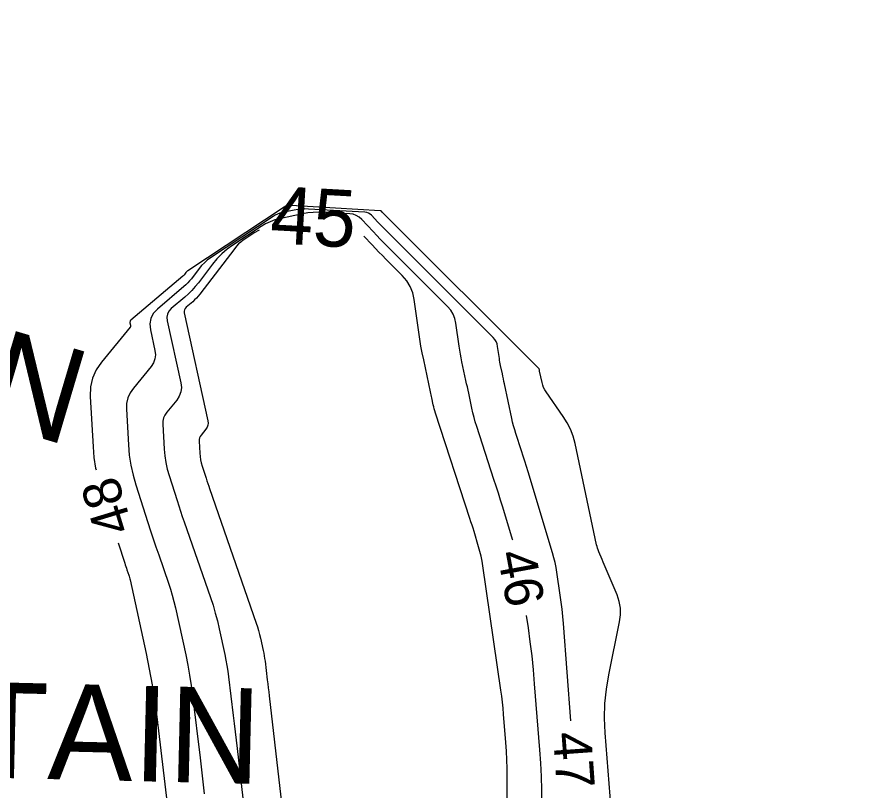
# Model space of a CAD drawing. Extents: x 2384780 to 2405861, y 547869 to 573706.
# Drawn here: x 2393472.24 to 2393517.21, y 552496.33 to 552536.84 of the extents above; entities that cross this region are included whole.
import ezdxf

# ---------------------------------------------------------------- set-up
doc = ezdxf.new("R2010")
doc.units = 0
for name, color, linetype in [('Breaklines', 7, 'Continuous'), ('Old_Level_60', 7, 'Continuous'), ('Old_Level_61', 7, 'Continuous'), ('Old_Level_63', 7, 'Continuous')]:
    doc.layers.add(name, color=color, linetype=linetype)

msp = doc.modelspace()

# ---------------------------------------------------------------- linework, layer by layer
at = {"layer": 'Old_Level_60'}
for points in [[(2393486.45725, 552526.96825), (2393486.4225, 552526.96225), (2393486.3095, 552526.9385), (2393486.2855, 552526.93225), (2393486.26275, 552526.924), (2393486.24075, 552526.9135), (2393486.2195, 552526.901), (2393481.179, 552523.568), (2393481.14775, 552523.5455), (2393481.11875, 552523.52075), (2393481.09225, 552523.4935), (2393481.0675, 552523.464), (2393480.99125, 552523.36375), (2393480.97425, 552523.34275), (2393480.95625, 552523.32275), (2393480.93725, 552523.30375), (2393480.91725, 552523.28575), (2393478.1885, 552520.968), (2393478.1625, 552520.94025), (2393478.1465, 552520.909), (2393478.14025, 552520.8745), (2393478.144, 552520.8365), (2393478.1725, 552520.7075), (2393478.1755, 552520.6805), (2393478.1725, 552520.655), (2393478.1635, 552520.63075), (2393478.1485, 552520.60825), (2393476.64825, 552518.78125), (2393476.3705, 552518.3755), (2393476.18025, 552517.94125), (2393476.07725, 552517.47825), (2393476.06175, 552516.98675), (2393476.20925, 552514.3515), (2393476.2585, 552513.79), (2393476.343, 552513.235), (2393476.3645, 552513.13725)], [(2393501.238, 552499.99625), (2393500.843, 552505.09475), (2393500.81125, 552505.46525), (2393500.77325, 552505.835), (2393500.729, 552506.204), (2393500.67825, 552506.57225), (2393500.503, 552507.7745), (2393500.46075, 552508.031), (2393500.40925, 552508.2855), (2393500.348, 552508.538), (2393500.2775, 552508.78825), (2393498.999, 552513.02675), (2393498.914, 552513.306), (2393498.82725, 552513.58475), (2393498.73925, 552513.863), (2393498.6495, 552514.14075), (2393498.35375, 552515.04725), (2393498.293, 552515.24225), (2393498.2375, 552515.43875), (2393498.1875, 552515.6365), (2393498.1425, 552515.83575), (2393497.76175, 552517.6405), (2393497.73375, 552517.7725), (2393497.70575, 552517.90475), (2393497.6775, 552518.03675), (2393497.64925, 552518.1685), (2393497.55625, 552518.59975), (2393497.53725, 552518.69225), (2393497.52, 552518.785), (2393497.50425, 552518.878), (2393497.49025, 552518.9715), (2393497.40175, 552519.60325), (2393497.373, 552519.73375), (2393497.32475, 552519.85475), (2393497.25725, 552519.96575), (2393497.17025, 552520.06725), (2393491.538, 552525.69325), (2393491.43425, 552525.79775), (2393491.3315, 552525.903), (2393491.2295, 552526.009), (2393491.1285, 552526.116), (2393490.7995, 552526.46675), (2393490.725, 552526.53325), (2393490.6425, 552526.5825), (2393490.55175, 552526.61425), (2393490.453, 552526.62875), (2393487.50175, 552526.79575), (2393487.31, 552526.8005), (2393487.119, 552526.7925), (2393486.92925, 552526.77175), (2393486.74025, 552526.7385), (2393486.1245, 552526.60925), (2393485.995, 552526.57575), (2393485.87025, 552526.53075), (2393485.7505, 552526.47375), (2393485.6355, 552526.40525), (2393482.35925, 552524.239), (2393482.19325, 552524.119), (2393482.039, 552523.98675), (2393481.89675, 552523.84175), (2393481.766, 552523.684), (2393481.358, 552523.149), (2393481.26775, 552523.03675), (2393481.17175, 552522.93025), (2393481.0705, 552522.82875), (2393480.96325, 552522.73275), (2393479.583, 552521.5605), (2393479.36675, 552521.32775), (2393479.23275, 552521.067), (2393479.18125, 552520.7785), (2393479.2125, 552520.462), (2393479.44925, 552519.383), (2393479.475, 552519.15775), (2393479.45025, 552518.94475), (2393479.3755, 552518.74375), (2393479.25025, 552518.55475), (2393478.321, 552517.423), (2393478.149, 552517.17175), (2393478.031, 552516.90275), (2393477.96725, 552516.616), (2393477.95775, 552516.3115)], [(2393498.18925, 552509.44875), (2393498.17725, 552509.492), (2393497.665, 552511.19025), (2393497.55425, 552511.55375), (2393497.44125, 552511.91675), (2393497.3265, 552512.279), (2393497.20975, 552512.64075), (2393496.30475, 552515.41575), (2393496.23175, 552515.64975), (2393496.16525, 552515.88575), (2393496.105, 552516.12325), (2393496.051, 552516.3625), (2393495.8855, 552517.147), (2393495.85, 552517.315), (2393495.81425, 552517.483), (2393495.7785, 552517.651), (2393495.74225, 552517.819), (2393495.53375, 552518.7875), (2393495.491, 552518.9955), (2393495.452, 552519.204), (2393495.41675, 552519.41325), (2393495.38525, 552519.62325), (2393495.2175, 552520.82), (2393495.163, 552521.06725), (2393495.07175, 552521.29625), (2393494.94375, 552521.50675), (2393494.779, 552521.699), (2393491.6345, 552524.84), (2393491.44475, 552525.031), (2393491.25675, 552525.2235), (2393491.0705, 552525.4175), (2393490.8855, 552525.613), (2393490.2845, 552526.25425), (2393490.14825, 552526.376), (2393489.99725, 552526.46575), (2393489.8315, 552526.524), (2393489.65075, 552526.5505), (2393488.315, 552526.626), (2393488.0295, 552526.633), (2393487.7455, 552526.621), (2393487.46275, 552526.59025), (2393487.1815, 552526.54075), (2393485.9765, 552526.288), (2393485.723, 552526.2225), (2393485.47925, 552526.134), (2393485.24475, 552526.02275), (2393485.02, 552525.88875), (2393483.53975, 552524.91), (2393483.239, 552524.6925), (2393482.9595, 552524.4525), (2393482.701, 552524.18975), (2393482.46425, 552523.90425), (2393481.72475, 552522.934), (2393481.56125, 552522.731), (2393481.3875, 552522.53775), (2393481.2035, 552522.354), (2393481.0095, 552522.18), (2393480.30875, 552521.585), (2393480.18275, 552521.44925), (2393480.10475, 552521.2975), (2393480.07475, 552521.12925), (2393480.093, 552520.945), (2393480.808, 552517.6865), (2393480.8355, 552517.44425), (2393480.809, 552517.21525), (2393480.7285, 552516.999), (2393480.594, 552516.79575), (2393480.06625, 552516.15325), (2393479.9685, 552516.0105), (2393479.90175, 552515.85775), (2393479.8655, 552515.69475), (2393479.86, 552515.522)], [(2393503.3425, 552495.3895), (2393503.03375, 552499.37525), (2393503.00125, 552500.1375), (2393503.022, 552500.89625), (2393503.09575, 552501.65175), (2393503.223, 552502.404), (2393503.79175, 552505.1805), (2393503.839, 552505.54075), (2393503.83175, 552505.896), (2393503.77, 552506.24575), (2393503.654, 552506.59025), (2393503.09175, 552507.93175), (2393503.0385, 552508.0585), (2393502.985, 552508.1855), (2393502.9315, 552508.31225), (2393502.878, 552508.439), (2393502.703, 552508.85325), (2393502.66775, 552508.94275), (2393502.63675, 552509.0335), (2393502.61, 552509.1255), (2393502.58775, 552509.219), (2393501.454, 552514.52525), (2393501.354, 552514.902), (2393501.218, 552515.26275), (2393501.046, 552515.60825), (2393500.83825, 552515.93775), (2393499.94075, 552517.21675), (2393499.869, 552517.33075), (2393499.8095, 552517.45025), (2393499.76275, 552517.57525), (2393499.7285, 552517.7055), (2393499.6, 552518.3145), (2393499.59875, 552518.32025), (2393499.59725, 552518.32625), (2393499.596, 552518.33225), (2393499.59475, 552518.33825), (2393499.59075, 552518.35775), (2393499.58975, 552518.36175), (2393499.589, 552518.366), (2393499.58825, 552518.37025), (2393499.58775, 552518.3745), (2393499.58375, 552518.403), (2393499.58225, 552518.40875), (2393499.58025, 552518.41425), (2393499.57725, 552518.41925), (2393499.57325, 552518.424), (2393491.4415, 552526.5465), (2393491.42375, 552526.56425), (2393491.406, 552526.5825), (2393491.3885, 552526.60075), (2393491.37125, 552526.619), (2393491.31475, 552526.67925), (2393491.302, 552526.69075), (2393491.28775, 552526.699), (2393491.27225, 552526.7045), (2393491.25525, 552526.707), (2393486.56225, 552526.97275), (2393486.52725, 552526.9735), (2393486.492, 552526.972), (2393486.45725, 552526.96825)], [(2393477.95775, 552516.3115), (2393478.06225, 552514.44025), (2393478.109, 552513.908), (2393478.18925, 552513.382), (2393478.303, 552512.8625), (2393478.45025, 552512.349), (2393479.085, 552510.37425), (2393479.22225, 552509.9515), (2393479.36175, 552509.52975), (2393479.504, 552509.1085), (2393479.6485, 552508.68825), (2393480.16175, 552507.20975), (2393480.267, 552506.8915), (2393480.36225, 552506.57075), (2393480.448, 552506.247), (2393480.524, 552505.92075), (2393481.0615, 552503.44575), (2393481.17025, 552502.91425), (2393481.26675, 552502.38075), (2393481.3505, 552501.84525), (2393481.42175, 552501.3075), (2393481.815, 552498.05075), (2393481.8715, 552497.57975), (2393481.92725, 552497.1085), (2393481.9825, 552496.63725), (2393482.037, 552496.166)], [(2393479.86, 552515.522), (2393479.9325, 552514.2255), (2393479.96325, 552513.8735), (2393480.0165, 552513.5255), (2393480.09175, 552513.18175), (2393480.189, 552512.84225), (2393480.609, 552511.536), (2393480.69975, 552511.25625), (2393480.792, 552510.97725), (2393480.886, 552510.69875), (2393480.98175, 552510.42075), (2393482.3605, 552506.44925), (2393482.49325, 552506.04725), (2393482.61375, 552505.64225), (2393482.722, 552505.2335), (2393482.818, 552504.82125), (2393483.1115, 552503.4695), (2393483.171, 552503.17925), (2393483.2235, 552502.88775), (2393483.26925, 552502.59525), (2393483.30825, 552502.3015), (2393483.552, 552500.282), (2393483.604, 552499.84925), (2393483.65525, 552499.4165), (2393483.706, 552498.98375), (2393483.756, 552498.55075), (2393484.21375, 552494.56625)], [(2393477.529, 552509.3125), (2393477.869, 552508.25425), (2393477.89725, 552508.167), (2393477.926, 552508.08025), (2393477.95525, 552507.9935), (2393477.98525, 552507.90675), (2393478.08325, 552507.62425), (2393478.10325, 552507.5635), (2393478.1215, 552507.50225), (2393478.138, 552507.44025), (2393478.1525, 552507.378), (2393478.988, 552503.5295), (2393479.1575, 552502.703), (2393479.30725, 552501.8735), (2393479.4375, 552501.0405), (2393479.5485, 552500.2045), (2393480.18675, 552494.918)], [(2393499.72325, 552495.689), (2393499.71325, 552496.3885), (2393499.6905, 552497.0875), (2393499.65525, 552497.786), (2393499.6075, 552498.484), (2393499.3405, 552501.9305), (2393499.27725, 552502.6685), (2393499.20125, 552503.405), (2393499.113, 552504.14), (2393499.0125, 552504.87375), (2393498.91825, 552505.52025)]]:
    msp.add_lwpolyline(points, dxfattribs=at)
at = {"layer": 'Old_Level_61'}
for points in [[(2393484.914, 552525.68975), (2393484.8775, 552525.6725), (2393484.68725, 552525.559), (2393484.07875, 552525.15675), (2393483.95275, 552525.06575), (2393483.83575, 552524.96525), (2393483.72775, 552524.85525), (2393483.6285, 552524.73575), (2393481.7955, 552522.331), (2393481.7115, 552522.22675), (2393481.622, 552522.12725), (2393481.5275, 552522.03275), (2393481.42775, 552521.943), (2393481.09275, 552521.65875), (2393481.0325, 552521.594), (2393480.99525, 552521.5215), (2393480.981, 552521.44125), (2393480.98975, 552521.353), (2393482.23, 552515.7005), (2393482.2435, 552515.58225), (2393482.2305, 552515.4705), (2393482.19125, 552515.365), (2393482.1255, 552515.26575), (2393481.868, 552514.952), (2393481.82025, 552514.88225), (2393481.7875, 552514.80775), (2393481.77, 552514.72825), (2393481.76725, 552514.64375)], [(2393493.2695, 552520.35225), (2393493.03, 552522.06), (2393492.95225, 552522.41275), (2393492.82225, 552522.7395), (2393492.6395, 552523.04), (2393492.40425, 552523.31425), (2393491.54575, 552524.172), (2393491.3625, 552524.3565), (2393491.18075, 552524.5425), (2393491.0005, 552524.73), (2393490.822, 552524.919), (2393490.38675, 552525.3835)], [(2393497.94975, 552489.14075), (2393497.90625, 552497.04075), (2393497.8995, 552497.496), (2393497.88475, 552497.951), (2393497.862, 552498.4055), (2393497.83075, 552498.86), (2393497.71575, 552500.3435), (2393497.6885, 552500.661), (2393497.656, 552500.978), (2393497.618, 552501.2945), (2393497.5745, 552501.61025), (2393496.627, 552508.11), (2393496.5855, 552508.36225), (2393496.53475, 552508.6125), (2393496.4745, 552508.86075), (2393496.40525, 552509.10675), (2393496.16375, 552509.90725), (2393496.1115, 552510.07875), (2393496.0585, 552510.24975), (2393496.00425, 552510.42075), (2393495.94925, 552510.59125), (2393494.1475, 552516.115), (2393494.11425, 552516.22225), (2393494.08375, 552516.33025), (2393494.05625, 552516.439), (2393494.0315, 552516.5485), (2393493.95575, 552516.9075), (2393493.9395, 552516.9845), (2393493.92325, 552517.0615), (2393493.90675, 552517.13825), (2393493.89025, 552517.21525), (2393493.5275, 552518.89925), (2393493.453, 552519.26075), (2393493.38525, 552519.6235), (2393493.324, 552519.98725), (2393493.2695, 552520.35225)], [(2393481.76725, 552514.64375), (2393481.80275, 552514.01075), (2393481.81775, 552513.839), (2393481.8435, 552513.669), (2393481.88025, 552513.50125), (2393481.928, 552513.3355), (2393482.133, 552512.69775), (2393482.17725, 552512.56125), (2393482.22225, 552512.425), (2393482.26825, 552512.289), (2393482.315, 552512.15325), (2393484.761, 552505.10675), (2393484.825, 552504.9135), (2393484.88275, 552504.71875), (2393484.935, 552504.522), (2393484.981, 552504.324), (2393485.12225, 552503.67375), (2393485.15075, 552503.53425), (2393485.17625, 552503.394), (2393485.19825, 552503.25325), (2393485.217, 552503.112), (2393485.33425, 552502.14075), (2393485.359, 552501.93275), (2393485.38375, 552501.7245), (2393485.40825, 552501.5165), (2393485.43225, 552501.30825), (2393486.32, 552493.58025)]]:
    msp.add_lwpolyline(points, dxfattribs=at)
at = {"layer": 'Old_Level_63'}
msp.add_circle((2393492.91434, 552580.66252), 187.93516, dxfattribs=at)

# ---------------------------------------------------------------- texts
at = {"layer": 'Breaklines'}
for rotation, p in [(343.462892, (2393451.344, 552521.36875)), (358.642797, (2393460.431, 552497.2665))]:
    msp.add_text('RETAIN', height=5, rotation=rotation, dxfattribs=at).set_placement(p)
at = {"layer": 'Old_Level_60'}
for s, rotation, p in [('48', 106.932594, (2393478.3115, 552510.06925)), ('46', 280.5096, (2393497.37425, 552508.772)), ('47', 274.112689, (2393500.29225, 552499.36))]:
    msp.add_text(s, height=2, rotation=rotation, dxfattribs=at).set_placement(p)
at = {"layer": 'Old_Level_61'}
msp.add_text('45', height=3, rotation=356.794947, dxfattribs=at).set_placement((2393485.4425, 552525.01675))

doc.saveas('drawing.dxf')
